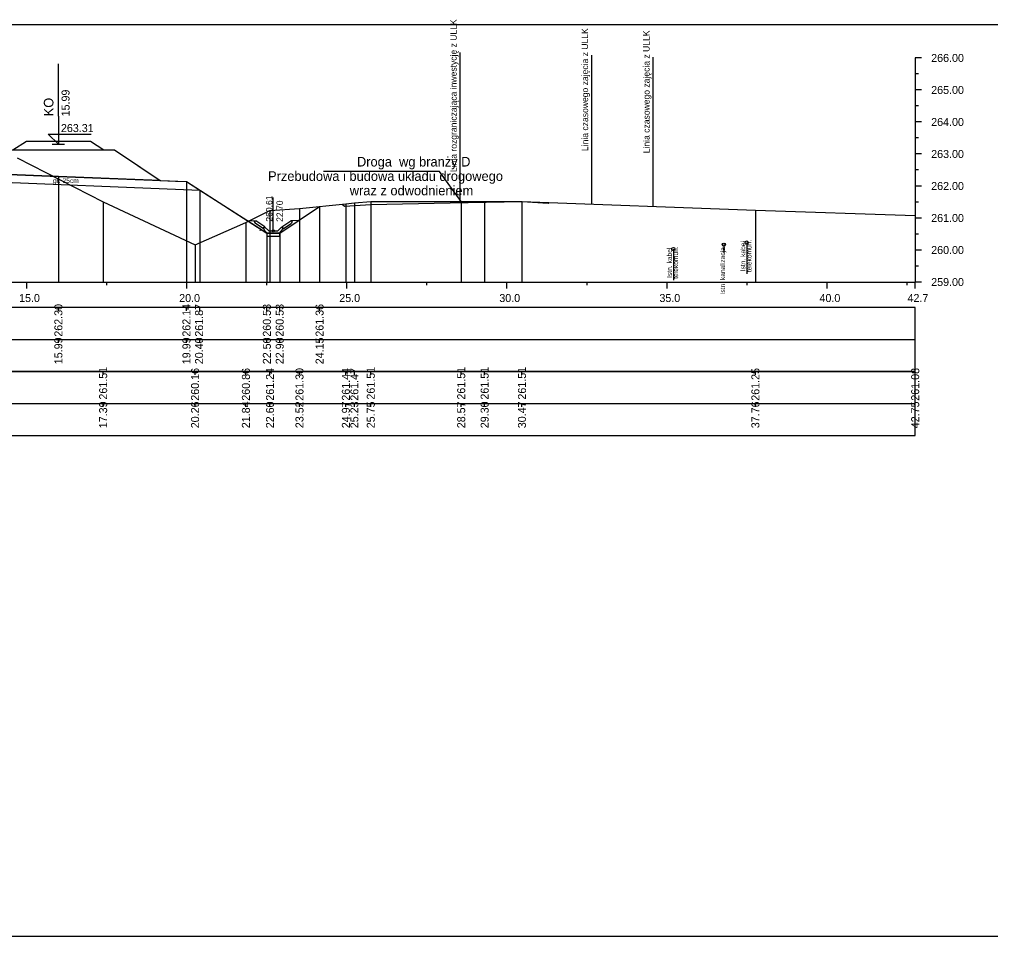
# Model space of a CAD drawing. Extents: x 6516023 to 6560129, y 5513077 to 5529206.
# Drawn here: x 6519427.98 to 6519458.32, y 5514484.66 to 5514513.31 of the extents above; entities that cross this region are included whole.
import ezdxf

# ---------------------------------------------------------------- set-up
doc = ezdxf.new("R2010")
doc.units = 0
for name, color, linetype in [('IR_default', 7, 'Continuous'), ('TOR_PRZEK_P-inne branze', 7, 'Continuous'), ('TOR_PRZEK_P-kable', 7, 'Continuous'), ('TOR_PRZEK_P-komponent', 7, 'Continuous'), ('TOR_PRZEK_P-odwodnienie', 7, 'Continuous'), ('TOR_PRZEK_P-tabelka istniejace', 7, 'Continuous'), ('TOR_PRZEK_P-tabelka projektowane', 7, 'Continuous'), ('TOR_PRZEK_P-teren istniejacy', 7, 'Continuous'), ('TOR_PRZEK_P-tory projektowane', 7, 'Continuous'), ('TOR_PRZEK_P-uklad odniesienia', 7, 'Continuous'), ('TOR_PRZEK_P-warstwa ochronna I', 7, 'Continuous'), ('TOR_PRZEK_P-warstwa ochronna II', 7, 'Continuous'), ('TOR_PS_T-granica PKP-projektowana', 7, 'Continuous'), ('TOR_RAMKI-ramka+tabelka 1', 7, 'Continuous')]:
    doc.layers.add(name, color=color, linetype=linetype)

msp = doc.modelspace()

# ---------------------------------------------------------------- linework, layer by layer
at = {"layer": 'IR_default'}
msp.add_lwpolyline([(6519427.451, 5514509.231), (6519430.951, 5514509.231), (6519431.772, 5514508.684), (6519432.383, 5514508.276), (6519432.864, 5514508.257), (6519433.201, 5514508.244), (6519433.618, 5514507.977), (6519435.723, 5514506.636), (6519436.113, 5514506.636), (6519437.359, 5514507.467)], dxfattribs=at)
at = {"layer": 'TOR_PRZEK_P-inne branze'}
for p, q in [((6519441.107, 5514508.555), (6519437.483, 5514508.555)), ((6519441.783, 5514507.62), (6519441.107, 5514508.555))]:
    msp.add_line(p, q, dxfattribs=at)
msp.add_lwpolyline([(6519438.06, 5514507.534), (6519438.142, 5514507.479), (6519438.958, 5514507.528), (6519441.439, 5514507.577), (6519443.688, 5514507.622), (6519444.501, 5514507.573), (6519444.526, 5514507.589)], dxfattribs=at)
at = {"layer": 'TOR_PRZEK_P-kable'}
for p, q in [((6519449.986, 5514506.275), (6519449.986, 5514506.006)), ((6519450.7, 5514506.339), (6519450.7, 5514505.366)), ((6519448.409, 5514506.134), (6519448.409, 5514505.16))]:
    msp.add_line(p, q, dxfattribs=at)
for centre in [(6519448.409, 5514506.134), (6519449.986, 5514506.275), (6519450.7, 5514506.339)]:
    msp.add_circle(centre, 0.05, dxfattribs=at)
at = {"layer": 'TOR_PRZEK_P-komponent'}
msp.add_line((6519436.113, 5514506.636), (6519437.359, 5514507.467), dxfattribs=at)
for points in [[(6519427.781, 5514509.231), (6519428.201, 5514509.511), (6519430.201, 5514509.511), (6519430.621, 5514509.231)], [(6519427.451, 5514509.231), (6519430.951, 5514509.231), (6519432.383, 5514508.276), (6519432.383, 5514508.276), (6519429.201, 5514508.404), (6519423.763, 5514508.621)]]:
    msp.add_lwpolyline(points, dxfattribs=at)
at = {"layer": 'TOR_PRZEK_P-odwodnienie'}
for p, q in [((6519435.913, 5514506.706), (6519435.913, 5514507.75)), ((6519435.604, 5514506.765), (6519435.343, 5514506.94)), ((6519435.648, 5514506.832), (6519435.368, 5514507.019)), ((6519435.615, 5514506.782), (6519435.604, 5514506.765)), ((6519435.606, 5514506.801), (6519435.653, 5514506.825)), ((6519435.648, 5514506.832), (6519435.64, 5514506.819)), ((6519435.773, 5514506.706), (6519435.653, 5514506.825)), ((6519436.053, 5514506.706), (6519436.173, 5514506.825)), ((6519436.173, 5514506.825), (6519436.221, 5514506.801)), ((6519436.178, 5514506.832), (6519436.458, 5514507.019)), ((6519436.178, 5514506.832), (6519436.186, 5514506.819)), ((6519436.211, 5514506.782), (6519436.222, 5514506.765)), ((6519436.222, 5514506.765), (6519436.483, 5514506.94)), ((6519435.723, 5514506.636), (6519436.103, 5514506.636)), ((6519435.773, 5514506.706), (6519436.053, 5514506.706))]:
    msp.add_line(p, q, dxfattribs=at)
for points in [[(6519435.122, 5514507.031), (6519435.368, 5514507.019)], [(6519435.318, 5514506.992), (6519435.368, 5514507.019)], [(6519435.318, 5514506.992), (6519435.343, 5514506.94)], [(6519435.64, 5514506.819), (6519435.605, 5514506.801)], [(6519435.605, 5514506.801), (6519435.615, 5514506.782)], [(6519435.653, 5514506.706), (6519435.606, 5514506.801)], [(6519436.173, 5514506.706), (6519436.221, 5514506.801)], [(6519436.186, 5514506.819), (6519436.221, 5514506.801)], [(6519436.221, 5514506.801), (6519436.211, 5514506.782)], [(6519436.705, 5514507.031), (6519436.458, 5514507.019)], [(6519436.508, 5514506.992), (6519436.458, 5514507.019)], [(6519436.508, 5514506.992), (6519436.483, 5514506.94)], [(6519435.501, 5514506.71), (6519435.501, 5514506.711), (6519435.501, 5514506.71), (6519435.501, 5514506.71), (6519435.501, 5514506.71), (6519435.502, 5514506.71), (6519435.501, 5514506.71), (6519435.502, 5514506.711)], [(6519435.723, 5514506.636), (6519435.653, 5514506.706)], [(6519436.113, 5514506.636), (6519435.713, 5514506.636), (6519435.713, 5514506.536), (6519436.113, 5514506.536), (6519436.113, 5514506.636)], [(6519436.103, 5514506.636), (6519436.173, 5514506.706)]]:
    msp.add_lwpolyline(points, dxfattribs=at)
msp.add_circle((6519435.913, 5514506.706), 0.035, dxfattribs=at)
at = {"layer": 'TOR_PRZEK_P-tabelka istniejace'}
for p, q in [((6519430.599, 5514502.206), (6519430.599, 5514502.306)), ((6519433.47, 5514502.206), (6519433.47, 5514502.306)), ((6519435.058, 5514502.206), (6519435.058, 5514502.306)), ((6519435.81, 5514502.206), (6519435.81, 5514502.306)), ((6519436.732, 5514502.206), (6519436.732, 5514502.306)), ((6519438.181, 5514502.206), (6519438.181, 5514502.306)), ((6519438.446, 5514502.206), (6519438.446, 5514502.306)), ((6519438.958, 5514502.206), (6519438.958, 5514502.306)), ((6519441.783, 5514502.206), (6519441.783, 5514502.306)), ((6519442.515, 5514502.206), (6519442.515, 5514502.306)), ((6519443.681, 5514502.206), (6519443.681, 5514502.306)), ((6519450.972, 5514502.206), (6519450.972, 5514502.306)), ((6519455.963, 5514502.206), (6519455.963, 5514502.306)), ((6519362.163, 5514501.306), (6519455.963, 5514501.306)), ((6519430.599, 5514501.206), (6519430.599, 5514501.306)), ((6519433.47, 5514501.206), (6519433.47, 5514501.306)), ((6519435.058, 5514501.206), (6519435.058, 5514501.306)), ((6519435.81, 5514501.206), (6519435.81, 5514501.306)), ((6519436.732, 5514501.206), (6519436.732, 5514501.306)), ((6519438.181, 5514501.206), (6519438.181, 5514501.306)), ((6519438.446, 5514501.206), (6519438.446, 5514501.306)), ((6519438.958, 5514501.206), (6519438.958, 5514501.306)), ((6519441.783, 5514501.206), (6519441.783, 5514501.306)), ((6519442.515, 5514501.206), (6519442.515, 5514501.306)), ((6519443.681, 5514501.206), (6519443.681, 5514501.306)), ((6519450.972, 5514501.206), (6519450.972, 5514501.306)), ((6519455.963, 5514501.206), (6519455.963, 5514501.306))]:
    msp.add_line(p, q, dxfattribs=at)
for points in [[(6519430.599, 5514507.616), (6519430.599, 5514505.306), (6519430.599, 5514505.176), (6519430.599, 5514505.106)], [(6519436.732, 5514507.407), (6519436.732, 5514505.306), (6519436.732, 5514505.176), (6519436.732, 5514505.106)], [(6519438.181, 5514507.545), (6519438.181, 5514505.306), (6519438.181, 5514505.176), (6519438.181, 5514505.106)], [(6519438.446, 5514507.579), (6519438.446, 5514505.306), (6519438.446, 5514505.176), (6519438.446, 5514505.106)], [(6519438.958, 5514507.621), (6519438.958, 5514505.306), (6519438.958, 5514505.176), (6519438.958, 5514505.106)], [(6519441.783, 5514507.62), (6519441.783, 5514505.306), (6519441.783, 5514505.176), (6519441.783, 5514505.106)], [(6519442.515, 5514507.62), (6519442.515, 5514505.306), (6519442.515, 5514505.176), (6519442.515, 5514505.106)], [(6519443.681, 5514507.62), (6519443.681, 5514505.306), (6519443.681, 5514505.176), (6519443.681, 5514505.106)], [(6519435.81, 5514507.342), (6519435.81, 5514505.306), (6519435.81, 5514505.176), (6519435.81, 5514505.106)], [(6519450.972, 5514507.356), (6519450.972, 5514505.306), (6519450.972, 5514505.176), (6519450.972, 5514505.106)], [(6519455.963, 5514507.188), (6519455.963, 5514505.306), (6519455.963, 5514505.176), (6519455.963, 5514505.106)], [(6519435.058, 5514506.964), (6519435.058, 5514505.306), (6519435.058, 5514505.176), (6519435.058, 5514505.106)], [(6519433.47, 5514506.268), (6519433.47, 5514505.306), (6519433.47, 5514505.176), (6519433.47, 5514505.106)]]:
    msp.add_lwpolyline(points, dxfattribs=at)
msp.add_lwpolyline([(6519362.163, 5514502.306), (6519362.163, 5514500.306), (6519455.963, 5514500.306), (6519455.963, 5514502.306)], close=True, dxfattribs=at)
at = {"layer": 'TOR_PRZEK_P-tabelka projektowane'}
for p, q in [((6519429.201, 5514504.206), (6519429.201, 5514504.306)), ((6519433.201, 5514504.206), (6519433.201, 5514504.306)), ((6519433.618, 5514504.206), (6519433.618, 5514504.306)), ((6519435.713, 5514504.206), (6519435.713, 5514504.306)), ((6519436.113, 5514504.206), (6519436.113, 5514504.306)), ((6519437.359, 5514504.206), (6519437.359, 5514504.306)), ((6519362.163, 5514503.306), (6519455.963, 5514503.306)), ((6519429.201, 5514503.206), (6519429.201, 5514503.306)), ((6519433.201, 5514503.206), (6519433.201, 5514503.306)), ((6519433.618, 5514503.206), (6519433.618, 5514503.306)), ((6519435.713, 5514503.206), (6519435.713, 5514503.306)), ((6519436.113, 5514503.206), (6519436.113, 5514503.306)), ((6519437.359, 5514503.206), (6519437.359, 5514503.306))]:
    msp.add_line(p, q, dxfattribs=at)
for points in [[(6519429.201, 5514508.404), (6519429.201, 5514505.306), (6519429.201, 5514505.176), (6519429.201, 5514505.106)], [(6519433.201, 5514508.244), (6519433.201, 5514505.306), (6519433.201, 5514505.176), (6519433.201, 5514505.106)], [(6519433.618, 5514507.977), (6519433.618, 5514505.306), (6519433.618, 5514505.176), (6519433.618, 5514505.106)], [(6519437.359, 5514507.467), (6519437.359, 5514505.306), (6519437.359, 5514505.176), (6519437.359, 5514505.106)], [(6519435.713, 5514506.636), (6519435.713, 5514505.306), (6519435.713, 5514505.176), (6519435.713, 5514505.106)], [(6519436.113, 5514506.636), (6519436.113, 5514505.306), (6519436.113, 5514505.176), (6519436.113, 5514505.106)]]:
    msp.add_lwpolyline(points, dxfattribs=at)
msp.add_lwpolyline([(6519362.163, 5514504.306), (6519362.163, 5514502.306), (6519455.963, 5514502.306), (6519455.963, 5514504.306)], close=True, dxfattribs=at)
at = {"layer": 'TOR_PRZEK_P-teren istniejacy'}
msp.add_lwpolyline([(6519427.911, 5514508.989), (6519430.599, 5514507.616), (6519433.47, 5514506.268), (6519435.058, 5514506.964), (6519435.81, 5514507.342), (6519436.732, 5514507.407), (6519438.181, 5514507.545), (6519438.446, 5514507.579), (6519438.958, 5514507.621), (6519441.783, 5514507.62), (6519442.515, 5514507.62), (6519443.681, 5514507.62), (6519450.972, 5514507.356), (6519455.963, 5514507.188)], dxfattribs=at)
at = {"layer": 'TOR_PRZEK_P-tory projektowane'}
for p, q in [((6519429.201, 5514510.289), (6519429.201, 5514511.921)), ((6519429.201, 5514510.289), (6519429.201, 5514509.411)), ((6519429.201, 5514509.411), (6519428.882, 5514509.73)), ((6519428.882, 5514509.73), (6519430.226, 5514509.73)), ((6519429.009, 5514509.411), (6519429.393, 5514509.411))]:
    msp.add_line(p, q, dxfattribs=at)
at = {"layer": 'TOR_PRZEK_P-uklad odniesienia'}
for p, q in [((6519455.963, 5514512.106), (6519455.963, 5514505.106)), ((6519456.163, 5514512.106), (6519455.963, 5514512.106)), ((6519456.063, 5514511.606), (6519455.963, 5514511.606)), ((6519456.163, 5514511.106), (6519455.963, 5514511.106)), ((6519456.063, 5514510.606), (6519455.963, 5514510.606)), ((6519456.163, 5514510.106), (6519455.963, 5514510.106)), ((6519456.063, 5514509.606), (6519455.963, 5514509.606)), ((6519456.163, 5514509.106), (6519455.963, 5514509.106)), ((6519456.063, 5514508.606), (6519455.963, 5514508.606)), ((6519456.163, 5514508.106), (6519455.963, 5514508.106)), ((6519456.063, 5514507.606), (6519455.963, 5514507.606)), ((6519456.163, 5514507.106), (6519455.963, 5514507.106)), ((6519456.063, 5514506.606), (6519455.963, 5514506.606)), ((6519456.163, 5514506.106), (6519455.963, 5514506.106)), ((6519456.063, 5514505.606), (6519455.963, 5514505.606)), ((6519365.963, 5514505.106), (6519455.963, 5514505.106)), ((6519428.213, 5514504.906), (6519428.213, 5514505.106)), ((6519430.713, 5514505.006), (6519430.713, 5514505.106)), ((6519433.213, 5514504.906), (6519433.213, 5514505.106)), ((6519435.713, 5514505.006), (6519435.713, 5514505.106)), ((6519438.213, 5514504.906), (6519438.213, 5514505.106)), ((6519440.713, 5514505.006), (6519440.713, 5514505.106)), ((6519443.213, 5514504.906), (6519443.213, 5514505.106)), ((6519445.713, 5514505.006), (6519445.713, 5514505.106)), ((6519448.213, 5514504.906), (6519448.213, 5514505.106)), ((6519450.713, 5514505.006), (6519450.713, 5514505.106)), ((6519453.213, 5514504.906), (6519453.213, 5514505.106)), ((6519455.713, 5514505.006), (6519455.713, 5514505.106)), ((6519455.963, 5514504.906), (6519455.963, 5514505.106)), ((6519456.163, 5514505.106), (6519455.963, 5514505.106))]:
    msp.add_line(p, q, dxfattribs=at)
at = {"layer": 'TOR_PRZEK_P-warstwa ochronna I'}
msp.add_lwpolyline([(6519416.342, 5514508.214), (6519421.388, 5514508.416), (6519426.482, 5514508.213), (6519426.482, 5514508.263), (6519433.618, 5514507.977)], dxfattribs=at)
at = {"layer": 'TOR_PRZEK_P-warstwa ochronna II'}
msp.add_lwpolyline([(6519398.376, 5514507.277), (6519399.923, 5514506.246), (6519400.323, 5514506.246), (6519404.713, 5514508.458), (6519408.713, 5514508.618), (6519409.463, 5514508.648), (6519411.005, 5514508.648), (6519412.463, 5514508.653), (6519413.213, 5514508.623), (6519415.942, 5514508.513), (6519416.342, 5514508.516), (6519419.013, 5514508.623), (6519419.763, 5514508.653), (6519421.013, 5514508.703), (6519421.763, 5514508.701), (6519423.013, 5514508.651), (6519423.763, 5514508.621), (6519429.201, 5514508.404), (6519433.201, 5514508.244), (6519435.713, 5514506.636), (6519436.113, 5514506.636), (6519437.359, 5514507.467)], dxfattribs=at)
at = {"layer": 'TOR_PS_T-granica PKP-projektowana'}
for p, q in [((6519441.755, 5514507.62), (6519441.755, 5514512.278)), ((6519445.859, 5514507.541), (6519445.859, 5514512.198)), ((6519447.78, 5514507.471), (6519447.78, 5514512.129))]:
    msp.add_line(p, q, dxfattribs=at)
at = {"layer": 'TOR_RAMKI-ramka+tabelka 1'}
msp.add_lwpolyline([(6519359.513, 5514513.156), (6519607.013, 5514513.156), (6519607.013, 5514484.656), (6519359.513, 5514484.656)], close=True, dxfattribs=at)

# ---------------------------------------------------------------- texts
at = {"layer": 'TOR_PRZEK_P-inne branze'}
for s, p in [('Droga  wg branży D', (6519438.527, 5514508.715)), ('Przebudowa i budowa układu drogowego', (6519435.75, 5514508.265)), ('wraz z odwodnieniem ', (6519438.302, 5514507.815))]:
    msp.add_text(s, height=0.3, dxfattribs=at).set_placement(p)
at = {"layer": 'TOR_PRZEK_P-kable'}
for s, height, p in [('telekomun.', 0.15, (6519448.559, 5514505.208)), ('Istn. kabel', 0.14999, (6519450.656, 5514505.442)), ('telekomun.', 0.15, (6519450.85, 5514505.414)), ('Istn. kabel', 0.14999, (6519448.364, 5514505.237)), ('Istn. kanalizacja', 0.14999, (6519450.024, 5514504.719))]:
    msp.add_text(s, height=height, rotation=90.0511, dxfattribs=at).set_placement(p)
at = {"layer": 'TOR_PRZEK_P-odwodnienie'}
for s, p in [('260.61', (6519435.886, 5514506.992)), ('22.70', (6519436.213, 5514506.985))]:
    msp.add_text(s, height=0.2, rotation=90, dxfattribs=at).set_placement(p)
at = {"layer": 'TOR_PRZEK_P-tabelka istniejace'}
for s, p in [('261.51', (6519430.724, 5514501.433)), ('260.16', (6519433.595, 5514501.398)), ('260.86', (6519435.183, 5514501.398)), ('261.24', (6519435.935, 5514501.399)), ('261.30', (6519436.857, 5514501.398)), ('261.44', (6519438.306, 5514501.399)), ('261.47', (6519438.571, 5514501.398)), ('261.51', (6519439.083, 5514501.433)), ('261.51', (6519441.908, 5514501.433)), ('261.51', (6519442.64, 5514501.433)), ('261.51', (6519443.806, 5514501.433)), ('261.25', (6519451.097, 5514501.397)), ('261.08', (6519456.088, 5514501.398)), ('17.39', (6519430.724, 5514500.538)), ('20.26', (6519433.595, 5514500.538)), ('21.84', (6519435.183, 5514500.539)), ('22.60', (6519435.935, 5514500.538)), ('23.52', (6519436.857, 5514500.54)), ('24.97', (6519438.306, 5514500.538)), ('25.23', (6519438.571, 5514500.538)), ('25.75', (6519439.083, 5514500.537)), ('28.57', (6519441.908, 5514500.538)), ('29.30', (6519442.64, 5514500.538)), ('30.47', (6519443.806, 5514500.538)), ('37.76', (6519451.097, 5514500.538)), ('42.75', (6519456.088, 5514500.537))]:
    msp.add_text(s, height=0.25, rotation=90, dxfattribs=at).set_placement(p)
at = {"layer": 'TOR_PRZEK_P-tabelka projektowane'}
for s, p in [('262.30', (6519429.326, 5514503.398)), ('262.14', (6519433.326, 5514503.399)), ('261.87', (6519433.72, 5514503.398)), ('260.53', (6519435.838, 5514503.398)), ('260.53', (6519436.238, 5514503.398)), ('261.36', (6519437.484, 5514503.398)), ('15.99', (6519429.326, 5514502.538)), ('19.99', (6519433.326, 5514502.538)), ('20.40', (6519433.72, 5514502.538)), ('22.50', (6519435.838, 5514502.538)), ('22.90', (6519436.238, 5514502.538)), ('24.15', (6519437.484, 5514502.537))]:
    msp.add_text(s, height=0.25, rotation=90, dxfattribs=at).set_placement(p)
at = {"layer": 'TOR_PRZEK_P-tory projektowane'}
for s, height, p in [('15.99', 0.25, (6519429.551, 5514510.281)), ('KO', 0.3, (6519429.047, 5514510.283))]:
    msp.add_text(s, height=height, rotation=90, dxfattribs=at).set_placement(p)
msp.add_text('263.31', height=0.25, dxfattribs=at).set_placement((6519429.281, 5514509.791))
at = {"layer": 'TOR_PRZEK_P-uklad odniesienia'}
for s, p in [('266.00', (6519456.463, 5514511.981)), ('265.00', (6519456.463, 5514510.981)), ('264.00', (6519456.463, 5514509.981)), ('263.00', (6519456.463, 5514508.981)), ('262.00', (6519456.463, 5514507.981)), ('261.00', (6519456.463, 5514506.981)), ('260.00', (6519456.463, 5514505.981)), ('259.00', (6519456.463, 5514504.981)), ('15.0', (6519427.974, 5514504.481)), ('20.0', (6519432.974, 5514504.481)), ('25.0', (6519437.974, 5514504.481)), ('30.0', (6519442.974, 5514504.481)), ('35.0', (6519447.974, 5514504.481)), ('40.0', (6519452.974, 5514504.481)), ('42.7', (6519455.724, 5514504.481))]:
    msp.add_text(s, height=0.25, dxfattribs=at).set_placement(p)
at = {"layer": 'TOR_PRZEK_P-warstwa ochronna I'}
msp.add_text('gr. 25cm', height=0.15, dxfattribs=at).set_placement((6519429.031, 5514508.199))
at = {"layer": 'TOR_PS_T-granica PKP-projektowana'}
for s, p in [('Linia rozgraniczająca inwestycję z ULLK', (6519441.645, 5514508.542)), ('Linia czasowego zajęcia z ULLK', (6519445.749, 5514509.199)), ('Linia czasowego zajęcia z ULLK', (6519447.669, 5514509.129))]:
    msp.add_text(s, height=0.2, rotation=90.0511, dxfattribs=at).set_placement(p)

doc.saveas('drawing.dxf')
